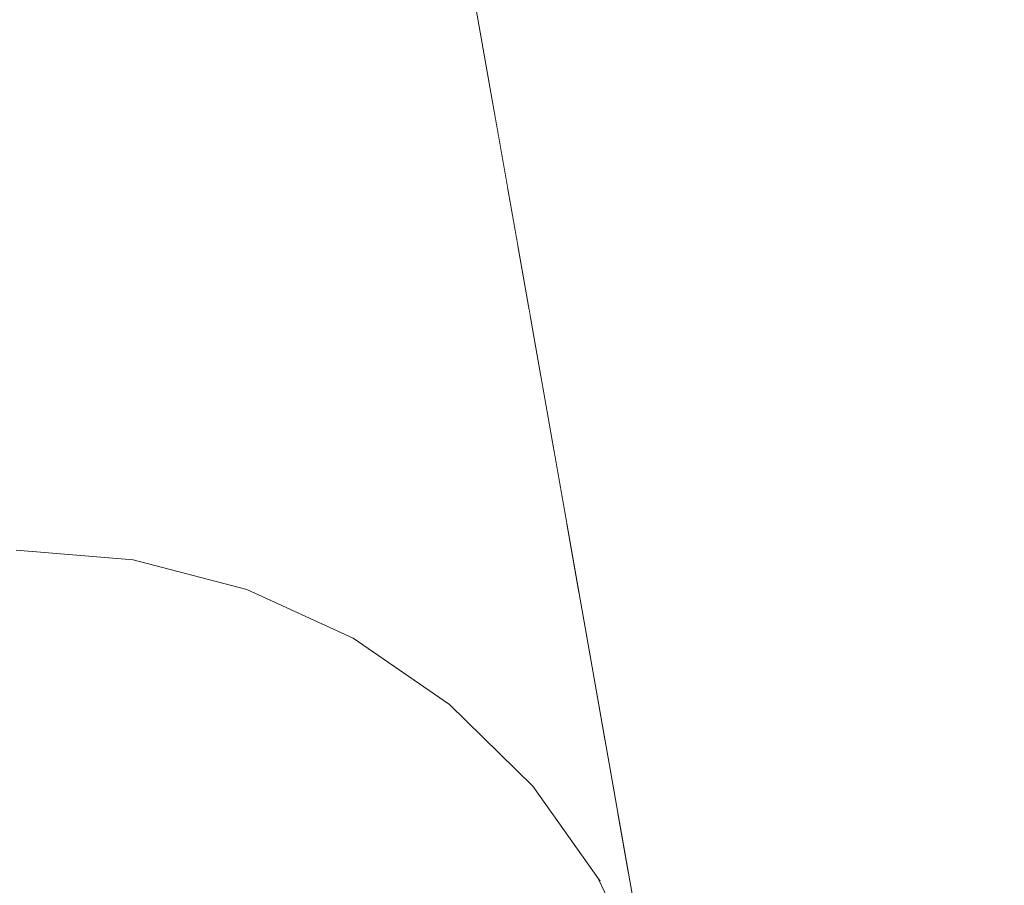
# Model space of a CAD drawing. Header units: millimetres. Extents: x -30280 to 309309, y -17460 to 4378.
# Tile 529 of 656: x 150854 to 150880, y -14528 to -14506. Entities that reach past the tile are written whole.
import ezdxf

# ---------------------------------------------------------------- set-up
doc = ezdxf.new("R2010")
doc.units = ezdxf.units.MM
doc.header["$MEASUREMENT"] = 0
doc.linetypes.add('Wipeout_Contour', pattern=[1000, 0, -1000])
doc.layers.add('P1_PLANTA PRIMERA_4_12_FAÇ_Façana', color=7, linetype='Continuous')
doc.layers.add('P1_PLANTA PRIMERA_4_Nuevo_09_EI_Mobiliari general', color=7, linetype='Continuous')
doc.layers.add('P1_PLANTA PRIMERA_4_Nuevo_09_EI_Mobiliari general_Pluma_Nº__1', color=7, linetype='Continuous', lineweight=5)

msp = doc.modelspace()

# ---------------------------------------------------------------- wipeouts: each hides what was drawn before it
at = {"color": 254, "linetype": 'Wipeout_Contour', "lineweight": 0, "ltscale": 4556497.205425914}
msp.add_wipeout([(151882.62, -14022.052), (150782.62, -14022.052), (150782.62, -14023.885), (150890.293, -14023.885), (150903.857, -14449.995), (150903.929, -14505.564), (150882.333, -14505.564), (150886.263, -14527.856), (150886.9, -14530.194), (150928.929, -14764.931), (150970.958, -14530.194), (150971.595, -14527.856), (150975.525, -14505.564), (150953.929, -14505.564), (150953.929, -14449.995), (150967.565, -14023.885), (151390.293, -14023.885), (151403.857, -14449.995), (151403.929, -14505.564), (151382.333, -14505.564), (151386.263, -14527.856), (151386.9, -14530.194), (151428.929, -14764.931), (151470.958, -14530.194), (151471.595, -14527.856), (151475.525, -14505.564), (151453.929, -14505.564), (151453.929, -14449.995), (151467.565, -14023.885), (151882.62, -14023.885)], dxfattribs=at).dxf.layer = 'P1_PLANTA PRIMERA_4_12_FAÇ_Façana'

# ---------------------------------------------------------------- next in the draw order: wipeouts: each hides what was drawn before it
at = {"color": 254, "linetype": 'Wipeout_Contour', "lineweight": 0, "ltscale": 1818765.868734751}
msp.add_wipeout([(150782.62, -14822.051), (150918.702, -14822.052), (150920.309, -14813.077), (150870.485, -14530.514), (150869.166, -14527.557), (150867.506, -14525.227), (150865.389, -14523.147), (150862.936, -14521.462), (150860.224, -14520.222), (150857.333, -14519.467), (150854.354, -14519.218), (150782.62, -14519.393)], dxfattribs=at).dxf.layer = 'P1_PLANTA PRIMERA_4_12_FAÇ_Façana'
at = {"color": 254, "linetype": 'Wipeout_Contour', "lineweight": 0, "ltscale": 454685.784625}
msp.add_wipeout([(150865.259, -14506.963), (150866.631, -14508.653), (150866.427, -14507.497)], dxfattribs=at).dxf.layer = 'P1_PLANTA PRIMERA_4_Nuevo_09_EI_Mobiliari general'

# ---------------------------------------------------------------- next in the draw order: linework, layer by layer
at = {"layer": 'P1_PLANTA PRIMERA_4_Nuevo_09_EI_Mobiliari general_Pluma_Nº__1', "color": 7, "linetype": 'Continuous', "lineweight": 5}
for p, q in [((150857.333, -14519.466), (150854.354, -14519.218)), ((150860.224, -14520.222), (150857.333, -14519.466)), ((150862.936, -14521.462), (150860.224, -14520.222))]:
    msp.add_line(p, q, dxfattribs=at)

# ---------------------------------------------------------------- next in the draw order: wipeouts: each hides what was drawn before it
at = {"color": 254, "linetype": 'Wipeout_Contour', "lineweight": 0, "ltscale": 606443.381446}
msp.add_wipeout([(150873.71, -14494.733), (150872.342, -14494.974), (150928.929, -14815.895), (150928.929, -14807.895)], dxfattribs=at).dxf.layer = 'P1_PLANTA PRIMERA_4_Nuevo_09_EI_Mobiliari general'
at = {"color": 254, "linetype": 'Wipeout_Contour', "lineweight": 0, "ltscale": 606247.32021}
msp.add_wipeout([(150864.987, -14507.902), (150864.651, -14508.987), (150866.868, -14509.999), (150866.631, -14508.653)], dxfattribs=at).dxf.layer = 'P1_PLANTA PRIMERA_4_Nuevo_09_EI_Mobiliari general'

# ---------------------------------------------------------------- next in the draw order: wipeouts: each hides what was drawn before it
at = {"color": 254, "linetype": 'Wipeout_Contour', "lineweight": 0, "ltscale": 606440.10866}
msp.add_wipeout([(150872.342, -14494.974), (150870.974, -14495.215), (150927.518, -14815.895), (150928.929, -14815.895)], dxfattribs=at).dxf.layer = 'P1_PLANTA PRIMERA_4_Nuevo_09_EI_Mobiliari general'
at = {"color": 254, "linetype": 'Wipeout_Contour', "lineweight": 0, "ltscale": 606232.842294}
msp.add_wipeout([(150859.732, -14506.528), (150859.563, -14507.656), (150864.651, -14508.987), (150864.987, -14507.902)], dxfattribs=at).dxf.layer = 'P1_PLANTA PRIMERA_4_Nuevo_09_EI_Mobiliari general'

# ---------------------------------------------------------------- next in the draw order: wipeouts: each hides what was drawn before it
at = {"color": 254, "linetype": 'Wipeout_Contour', "lineweight": 0, "ltscale": 606211.709514}
msp.add_wipeout([(150854.377, -14506.081), (150854.38, -14507.196), (150859.563, -14507.656), (150859.732, -14506.528)], dxfattribs=at).dxf.layer = 'P1_PLANTA PRIMERA_4_Nuevo_09_EI_Mobiliari general'
at = {"color": 254, "linetype": 'Wipeout_Contour', "lineweight": 0, "ltscale": 606247.589977}
msp.add_wipeout([(150864.263, -14510.183), (150867.131, -14511.494), (150866.868, -14509.999), (150864.651, -14508.987)], dxfattribs=at).dxf.layer = 'P1_PLANTA PRIMERA_4_Nuevo_09_EI_Mobiliari general'

# ---------------------------------------------------------------- next in the draw order: wipeouts: each hides what was drawn before it
at = {"color": 254, "linetype": 'Wipeout_Contour', "lineweight": 0, "ltscale": 606232.21082}
msp.add_wipeout([(150859.563, -14507.656), (150859.367, -14508.903), (150864.263, -14510.183), (150864.651, -14508.987)], dxfattribs=at).dxf.layer = 'P1_PLANTA PRIMERA_4_Nuevo_09_EI_Mobiliari general'

# ---------------------------------------------------------------- next in the draw order: wipeouts: each hides what was drawn before it
at = {"color": 254, "linetype": 'Wipeout_Contour', "lineweight": 0, "ltscale": 606211.816585}
msp.add_wipeout([(150854.38, -14507.223), (150854.383, -14508.46), (150859.367, -14508.903), (150859.563, -14507.656)], dxfattribs=at).dxf.layer = 'P1_PLANTA PRIMERA_4_Nuevo_09_EI_Mobiliari general'
at = {"color": 254, "linetype": 'Wipeout_Contour', "lineweight": 0, "ltscale": 606247.853727}
msp.add_wipeout([(150863.833, -14511.456), (150867.413, -14513.092), (150867.131, -14511.494), (150864.263, -14510.183)], dxfattribs=at).dxf.layer = 'P1_PLANTA PRIMERA_4_Nuevo_09_EI_Mobiliari general'

# ---------------------------------------------------------------- next in the draw order: wipeouts: each hides what was drawn before it
at = {"color": 254, "linetype": 'Wipeout_Contour', "lineweight": 0, "ltscale": 606231.474658}
msp.add_wipeout([(150859.367, -14508.903), (150859.151, -14510.232), (150863.833, -14511.456), (150864.263, -14510.183)], dxfattribs=at).dxf.layer = 'P1_PLANTA PRIMERA_4_Nuevo_09_EI_Mobiliari general'

# ---------------------------------------------------------------- next in the draw order: wipeouts: each hides what was drawn before it
at = {"color": 254, "linetype": 'Wipeout_Contour', "lineweight": 0, "ltscale": 606211.915338}
msp.add_wipeout([(150854.383, -14508.487), (150854.387, -14509.807), (150859.151, -14510.232), (150859.367, -14508.903)], dxfattribs=at).dxf.layer = 'P1_PLANTA PRIMERA_4_Nuevo_09_EI_Mobiliari general'
at = {"color": 254, "linetype": 'Wipeout_Contour', "lineweight": 0, "ltscale": 606247.913392}
msp.add_wipeout([(150863.375, -14512.766), (150867.556, -14514.677), (150867.413, -14513.092), (150863.833, -14511.456)], dxfattribs=at).dxf.layer = 'P1_PLANTA PRIMERA_4_Nuevo_09_EI_Mobiliari general'

# ---------------------------------------------------------------- next in the draw order: wipeouts: each hides what was drawn before it
at = {"color": 254, "linetype": 'Wipeout_Contour', "lineweight": 0, "ltscale": 606230.656222}
msp.add_wipeout([(150859.151, -14510.232), (150858.92, -14511.601), (150863.375, -14512.766), (150863.833, -14511.456)], dxfattribs=at).dxf.layer = 'P1_PLANTA PRIMERA_4_Nuevo_09_EI_Mobiliari general'
at = {"color": 254, "linetype": 'Wipeout_Contour', "lineweight": 0, "ltscale": 454692.555741}
msp.add_wipeout([(150866.864, -14515.884), (150868.049, -14516.699), (150867.711, -14514.783)], dxfattribs=at).dxf.layer = 'P1_PLANTA PRIMERA_4_Nuevo_09_EI_Mobiliari general'

# ---------------------------------------------------------------- next in the draw order: wipeouts: each hides what was drawn before it
at = {"color": 254, "linetype": 'Wipeout_Contour', "lineweight": 0, "ltscale": 606211.880343}
msp.add_wipeout([(150854.324, -14509.828), (150854.328, -14511.218), (150858.92, -14511.601), (150859.151, -14510.232)], dxfattribs=at).dxf.layer = 'P1_PLANTA PRIMERA_4_Nuevo_09_EI_Mobiliari general'
at = {"color": 254, "linetype": 'Wipeout_Contour', "lineweight": 0, "ltscale": 606247.09154}
msp.add_wipeout([(150863.375, -14512.766), (150862.903, -14514.074), (150866.864, -14515.884), (150867.556, -14514.677)], dxfattribs=at).dxf.layer = 'P1_PLANTA PRIMERA_4_Nuevo_09_EI_Mobiliari general'

# ---------------------------------------------------------------- next in the draw order: wipeouts: each hides what was drawn before it
at = {"color": 254, "linetype": 'Wipeout_Contour', "lineweight": 0, "ltscale": 606229.780363}
msp.add_wipeout([(150858.92, -14511.601), (150858.682, -14512.97), (150862.903, -14514.074), (150863.375, -14512.766)], dxfattribs=at).dxf.layer = 'P1_PLANTA PRIMERA_4_Nuevo_09_EI_Mobiliari general'
at = {"color": 254, "linetype": 'Wipeout_Contour', "lineweight": 0, "ltscale": 606256.610907}
msp.add_wipeout([(150866.864, -14515.884), (150866.171, -14517.049), (150868.378, -14518.566), (150868.049, -14516.699)], dxfattribs=at).dxf.layer = 'P1_PLANTA PRIMERA_4_Nuevo_09_EI_Mobiliari general'

# ---------------------------------------------------------------- next in the draw order: wipeouts: each hides what was drawn before it
at = {"color": 254, "linetype": 'Wipeout_Contour', "lineweight": 0, "ltscale": 606211.953786}
msp.add_wipeout([(150854.328, -14511.218), (150854.332, -14512.607), (150858.682, -14512.97), (150858.92, -14511.601)], dxfattribs=at).dxf.layer = 'P1_PLANTA PRIMERA_4_Nuevo_09_EI_Mobiliari general'
at = {"color": 254, "linetype": 'Wipeout_Contour', "lineweight": 0, "ltscale": 606245.248548}
msp.add_wipeout([(150862.903, -14514.074), (150862.43, -14515.339), (150866.171, -14517.049), (150866.864, -14515.884)], dxfattribs=at).dxf.layer = 'P1_PLANTA PRIMERA_4_Nuevo_09_EI_Mobiliari general'

# ---------------------------------------------------------------- next in the draw order: wipeouts: each hides what was drawn before it
at = {"color": 254, "linetype": 'Wipeout_Contour', "lineweight": 0, "ltscale": 606228.873609}
msp.add_wipeout([(150858.682, -14512.97), (150858.445, -14514.297), (150862.43, -14515.339), (150862.903, -14514.074)], dxfattribs=at).dxf.layer = 'P1_PLANTA PRIMERA_4_Nuevo_09_EI_Mobiliari general'
at = {"color": 254, "linetype": 'Wipeout_Contour', "lineweight": 0, "ltscale": 606256.508941}
msp.add_wipeout([(150865.5, -14518.136), (150868.688, -14520.327), (150868.378, -14518.565), (150866.171, -14517.049)], dxfattribs=at).dxf.layer = 'P1_PLANTA PRIMERA_4_Nuevo_09_EI_Mobiliari general'

# ---------------------------------------------------------------- next in the draw order: wipeouts: each hides what was drawn before it
at = {"color": 254, "linetype": 'Wipeout_Contour', "lineweight": 0, "ltscale": 606212.010943}
msp.add_wipeout([(150854.332, -14512.607), (150854.335, -14513.954), (150858.445, -14514.297), (150858.682, -14512.97)], dxfattribs=at).dxf.layer = 'P1_PLANTA PRIMERA_4_Nuevo_09_EI_Mobiliari general'
at = {"color": 254, "linetype": 'Wipeout_Contour', "lineweight": 0, "ltscale": 606243.416377}
msp.add_wipeout([(150862.43, -14515.339), (150861.972, -14516.524), (150865.5, -14518.136), (150866.171, -14517.049)], dxfattribs=at).dxf.layer = 'P1_PLANTA PRIMERA_4_Nuevo_09_EI_Mobiliari general'

# ---------------------------------------------------------------- next in the draw order: wipeouts: each hides what was drawn before it
at = {"color": 254, "linetype": 'Wipeout_Contour', "lineweight": 0, "ltscale": 606227.963349}
msp.add_wipeout([(150858.445, -14514.297), (150858.214, -14515.541), (150861.972, -14516.524), (150862.43, -14515.339)], dxfattribs=at).dxf.layer = 'P1_PLANTA PRIMERA_4_Nuevo_09_EI_Mobiliari general'
at = {"color": 254, "linetype": 'Wipeout_Contour', "lineweight": 0, "ltscale": 606255.347039}
msp.add_wipeout([(150865.5, -14518.136), (150864.87, -14519.113), (150867.877, -14521.18), (150868.688, -14520.327)], dxfattribs=at).dxf.layer = 'P1_PLANTA PRIMERA_4_Nuevo_09_EI_Mobiliari general'

# ---------------------------------------------------------------- next in the draw order: wipeouts: each hides what was drawn before it
at = {"color": 254, "linetype": 'Wipeout_Contour', "lineweight": 0, "ltscale": 606212.04988}
msp.add_wipeout([(150854.335, -14513.954), (150854.339, -14515.218), (150858.214, -14515.541), (150858.445, -14514.297)], dxfattribs=at).dxf.layer = 'P1_PLANTA PRIMERA_4_Nuevo_09_EI_Mobiliari general'
at = {"color": 254, "linetype": 'Wipeout_Contour', "lineweight": 0, "ltscale": 606241.650484}
msp.add_wipeout([(150861.972, -14516.524), (150861.542, -14517.592), (150864.87, -14519.113), (150865.5, -14518.136)], dxfattribs=at).dxf.layer = 'P1_PLANTA PRIMERA_4_Nuevo_09_EI_Mobiliari general'
at = {"color": 254, "linetype": 'Wipeout_Contour', "lineweight": 0, "ltscale": 606262.543545}
msp.add_wipeout([(150867.877, -14521.18), (150867.144, -14521.904), (150869.349, -14524.069), (150869.041, -14522.323)], dxfattribs=at).dxf.layer = 'P1_PLANTA PRIMERA_4_Nuevo_09_EI_Mobiliari general'

# ---------------------------------------------------------------- next in the draw order: wipeouts: each hides what was drawn before it
at = {"color": 254, "linetype": 'Wipeout_Contour', "lineweight": 0, "ltscale": 606227.076994}
msp.add_wipeout([(150858.214, -14515.541), (150857.997, -14516.665), (150861.542, -14517.592), (150861.972, -14516.524)], dxfattribs=at).dxf.layer = 'P1_PLANTA PRIMERA_4_Nuevo_09_EI_Mobiliari general'
at = {"color": 254, "linetype": 'Wipeout_Contour', "lineweight": 0, "ltscale": 606252.939129}
msp.add_wipeout([(150864.87, -14519.113), (150864.3, -14519.949), (150867.144, -14521.904), (150867.877, -14521.18)], dxfattribs=at).dxf.layer = 'P1_PLANTA PRIMERA_4_Nuevo_09_EI_Mobiliari general'

# ---------------------------------------------------------------- next in the draw order: wipeouts: each hides what was drawn before it
at = {"color": 254, "linetype": 'Wipeout_Contour', "lineweight": 0, "ltscale": 606212.069144}
msp.add_wipeout([(150854.339, -14515.218), (150854.343, -14516.36), (150857.997, -14516.665), (150858.214, -14515.541)], dxfattribs=at).dxf.layer = 'P1_PLANTA PRIMERA_4_Nuevo_09_EI_Mobiliari general'
at = {"color": 254, "linetype": 'Wipeout_Contour', "lineweight": 0, "ltscale": 454681.481883}
msp.add_wipeout([(150861.542, -14517.592), (150864.3, -14519.949), (150864.87, -14519.113)], dxfattribs=at).dxf.layer = 'P1_PLANTA PRIMERA_4_Nuevo_09_EI_Mobiliari general'
at = {"color": 254, "linetype": 'Wipeout_Contour', "lineweight": 0, "ltscale": 454694.926389}
msp.add_wipeout([(150866.512, -14522.477), (150868.845, -14524.77), (150867.144, -14521.904)], dxfattribs=at).dxf.layer = 'P1_PLANTA PRIMERA_4_Nuevo_09_EI_Mobiliari general'

# ---------------------------------------------------------------- next in the draw order: wipeouts: each hides what was drawn before it
at = {"color": 254, "linetype": 'Wipeout_Contour', "lineweight": 0, "ltscale": 454701.283608}
msp.add_wipeout([(150868.845, -14524.77), (150869.952, -14527.492), (150869.679, -14525.94)], dxfattribs=at).dxf.layer = 'P1_PLANTA PRIMERA_4_Nuevo_09_EI_Mobiliari general'

# ---------------------------------------------------------------- next in the draw order: wipeouts: each hides what was drawn before it
at = {"color": 254, "linetype": 'Wipeout_Contour', "lineweight": 0, "ltscale": 606434.706746}
msp.add_wipeout([(150927.518, -14815.895), (150870.974, -14495.215), (150869.647, -14495.449), (150926.151, -14815.895)], dxfattribs=at).dxf.layer = 'P1_PLANTA PRIMERA_4_Nuevo_09_EI_Mobiliari general'

# ---------------------------------------------------------------- next in the draw order: wipeouts: each hides what was drawn before it
at = {"color": 254, "linetype": 'Wipeout_Contour', "lineweight": 0, "ltscale": 606429.552285}
msp.add_wipeout([(150926.151, -14815.895), (150869.647, -14495.449), (150868.403, -14495.668), (150924.867, -14815.895)], dxfattribs=at).dxf.layer = 'P1_PLANTA PRIMERA_4_Nuevo_09_EI_Mobiliari general'

# ---------------------------------------------------------------- next in the draw order: wipeouts: each hides what was drawn before it
at = {"color": 254, "linetype": 'Wipeout_Contour', "lineweight": 0, "ltscale": 606424.801879}
msp.add_wipeout([(150868.403, -14495.668), (150867.278, -14495.867), (150923.707, -14815.895), (150924.867, -14815.895)], dxfattribs=at).dxf.layer = 'P1_PLANTA PRIMERA_4_Nuevo_09_EI_Mobiliari general'

# ---------------------------------------------------------------- next in the draw order: wipeouts: each hides what was drawn before it
at = {"color": 254, "linetype": 'Wipeout_Contour', "lineweight": 0, "ltscale": 606420.599885}
msp.add_wipeout([(150866.307, -14496.038), (150922.706, -14815.895), (150923.707, -14815.895), (150867.278, -14495.867)], dxfattribs=at).dxf.layer = 'P1_PLANTA PRIMERA_4_Nuevo_09_EI_Mobiliari general'

# ---------------------------------------------------------------- next in the draw order: wipeouts: each hides what was drawn before it
at = {"color": 254, "linetype": 'Wipeout_Contour', "lineweight": 0, "ltscale": 454852.563089}
msp.add_wipeout([(150921.295, -14815.895), (150864.939, -14496.279), (150920.929, -14815.895)], dxfattribs=at).dxf.layer = 'P1_PLANTA PRIMERA_4_Nuevo_09_EI_Mobiliari general'

# ---------------------------------------------------------------- next in the draw order: linework, layer by layer
at = {"layer": 'P1_PLANTA PRIMERA_4_Nuevo_09_EI_Mobiliari general_Pluma_Nº__1', "color": 7, "linetype": 'Continuous', "lineweight": 5}
for p, q in [((150865.389, -14523.147), (150862.936, -14521.462)), ((150867.506, -14525.227), (150865.389, -14523.147)), ((150869.223, -14527.638), (150867.506, -14525.227)), ((150870.374, -14530.106), (150869.165, -14527.557))]:
    msp.add_line(p, q, dxfattribs=at)

# ---------------------------------------------------------------- next in the draw order: wipeouts: each hides what was drawn before it
at = {"color": 254, "linetype": 'Wipeout_Contour', "lineweight": 0, "ltscale": 454874.698549}
msp.add_wipeout([(150928.929, -14775.997), (150879.165, -14493.771), (150928.929, -14780.603)], dxfattribs=at).dxf.layer = 'P1_PLANTA PRIMERA_4_Nuevo_09_EI_Mobiliari general'

# ---------------------------------------------------------------- next in the draw order: wipeouts: each hides what was drawn before it
at = {"color": 254, "linetype": 'Wipeout_Contour', "lineweight": 0, "ltscale": 606447.357297}
msp.add_wipeout([(150877.406, -14494.081), (150928.929, -14786.282), (150928.929, -14780.603), (150878.377, -14493.91)], dxfattribs=at).dxf.layer = 'P1_PLANTA PRIMERA_4_Nuevo_09_EI_Mobiliari general'

# ---------------------------------------------------------------- next in the draw order: wipeouts: each hides what was drawn before it
at = {"color": 254, "linetype": 'Wipeout_Contour', "lineweight": 0, "ltscale": 606446.498557}
msp.add_wipeout([(150928.929, -14786.282), (150877.406, -14494.081), (150876.281, -14494.279), (150928.929, -14792.86)], dxfattribs=at).dxf.layer = 'P1_PLANTA PRIMERA_4_Nuevo_09_EI_Mobiliari general'

# ---------------------------------------------------------------- next in the draw order: wipeouts: each hides what was drawn before it
at = {"color": 254, "linetype": 'Wipeout_Contour', "lineweight": 0, "ltscale": 606445.529548}
msp.add_wipeout([(150876.281, -14494.279), (150875.037, -14494.499), (150928.929, -14800.138), (150928.929, -14792.86)], dxfattribs=at).dxf.layer = 'P1_PLANTA PRIMERA_4_Nuevo_09_EI_Mobiliari general'

# ---------------------------------------------------------------- next in the draw order: wipeouts: each hides what was drawn before it
at = {"color": 254, "linetype": 'Wipeout_Contour', "lineweight": 0, "ltscale": 606444.479858}
msp.add_wipeout([(150875.037, -14494.499), (150873.71, -14494.733), (150928.929, -14807.895), (150928.929, -14800.138)], dxfattribs=at).dxf.layer = 'P1_PLANTA PRIMERA_4_Nuevo_09_EI_Mobiliari general'

# ---------------------------------------------------------------- next in the draw order: linework, layer by layer
at = {"layer": 'P1_PLANTA PRIMERA_4_Nuevo_09_EI_Mobiliari general_Pluma_Nº__1', "color": 7, "linetype": 'Continuous', "lineweight": 5}
msp.add_line((150920.805, -14815.895), (150864.463, -14496.363), dxfattribs=at)

doc.saveas('drawing.dxf')
